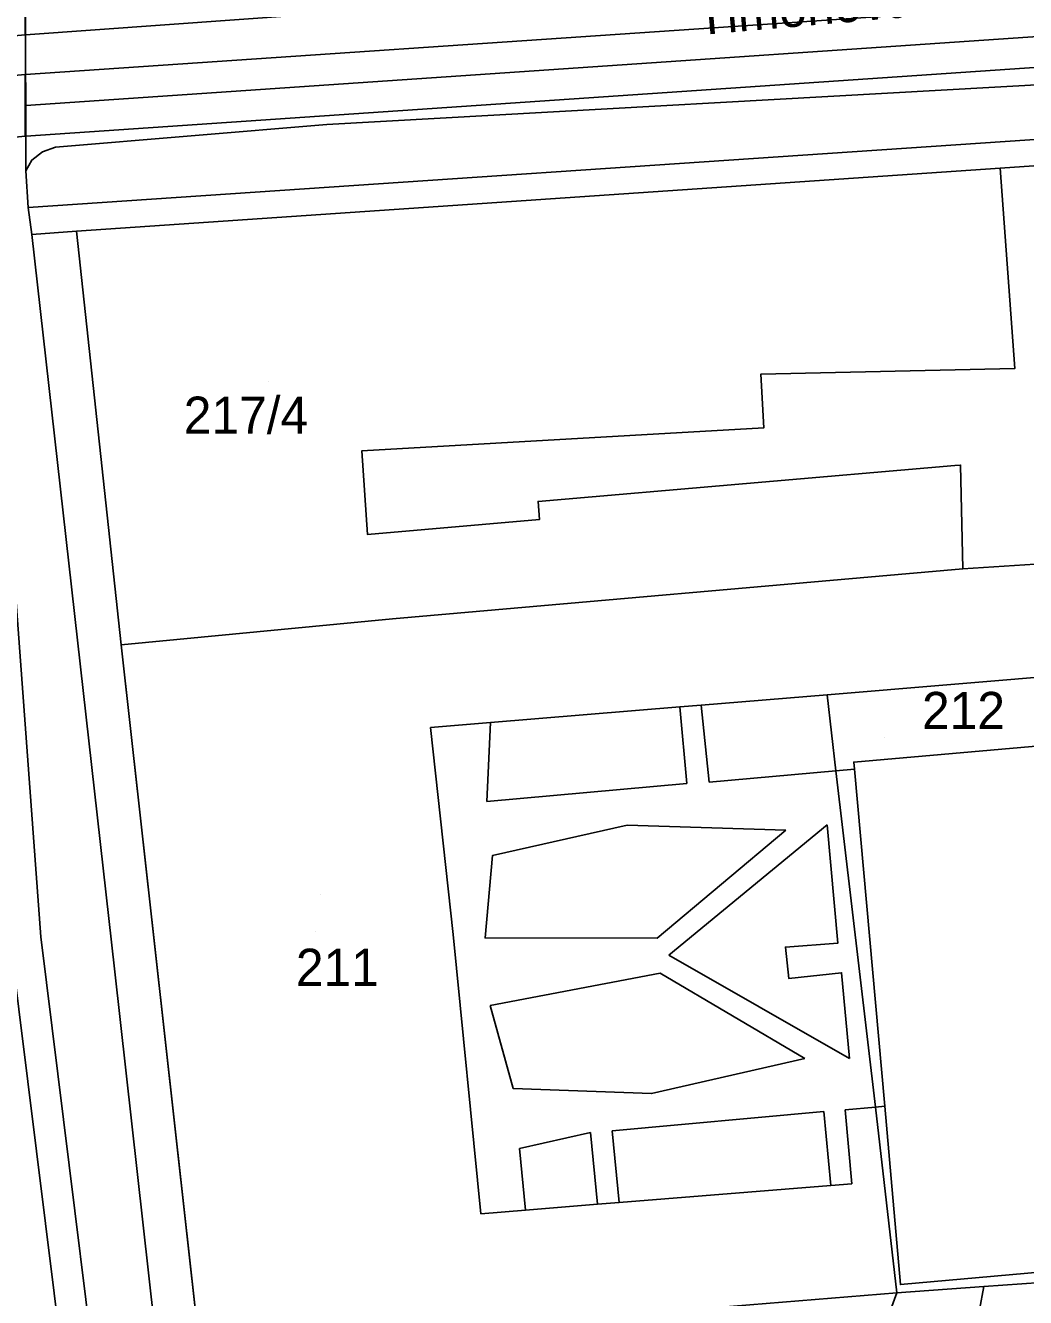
# Model space of a CAD drawing. Extents: x -263423 to -261326, y -1240067 to -1237864.
# Drawn here: x -263160.1 to -263106.3, y -1239900.6 to -1239832.2 of the extents above; entities that cross this region are included whole.
import ezdxf

# ---------------------------------------------------------------- set-up
doc = ezdxf.new("R2010")
doc.units = 0
for name, color, linetype in [('body_kn', 7, 'Continuous'), ('kladpar_druhypozemkov', 7, 'Continuous'), ('kladpar_hranice', 7, 'Continuous'), ('kladpar_parcelnecisla', 7, 'Continuous'), ('kladpar_plochy', 7, 'Continuous'), ('popisy', 7, 'Continuous'), ('tarchy_linie', 7, 'Continuous'), ('zappar_hrandruhpozemk', 7, 'Continuous'), ('znacky', 7, 'Continuous')]:
    doc.layers.add(name, color=color, linetype=linetype)

msp = doc.modelspace()

# ---------------------------------------------------------------- linework, layer by layer
at = {"layer": 'body_kn'}
for p, q in [((-263160.1, -1239832.68), (-263160.1, -1239832.68)), ((-263160.1, -1239834.82), (-263160.1, -1239834.82)), ((-263160.09, -1239836.48), (-263160.09, -1239836.48)), ((-263160.09, -1239836.48), (-263160.09, -1239836.48)), ((-263143.9, -1239837.51), (-263143.9, -1239837.51)), ((-263160.09, -1239838.14), (-263160.09, -1239838.14)), ((-263158.5, -1239838.72), (-263158.5, -1239838.72)), ((-263159.77, -1239839.42), (-263159.77, -1239839.42)), ((-263159.2, -1239838.98), (-263159.2, -1239838.98)), ((-263160.09, -1239840), (-263160.09, -1239840)), ((-263160.09, -1239840), (-263160.09, -1239840)), ((-263107.7, -1239839.86), (-263107.7, -1239839.86)), ((-263107.7, -1239839.86), (-263107.7, -1239839.86)), ((-263159.96, -1239841.97), (-263159.96, -1239841.97)), ((-263159.96, -1239841.97), (-263159.96, -1239841.97)), ((-263159.77, -1239843.43), (-263159.77, -1239843.43)), ((-263159.77, -1239843.43), (-263159.77, -1239843.43)), ((-263157.36, -1239843.24), (-263157.36, -1239843.24)), ((-263120.57, -1239850.94), (-263120.57, -1239850.94)), ((-263106.92, -1239850.63), (-263106.92, -1239850.63)), ((-263106.92, -1239850.63), (-263106.92, -1239850.63)), ((-263120.41, -1239853.82), (-263120.41, -1239853.82)), ((-263142.03, -1239855.06), (-263142.03, -1239855.06)), ((-263110.13, -1239855.85), (-263110.13, -1239855.85)), ((-263109.83, -1239855.82), (-263109.83, -1239855.82)), ((-263132.55, -1239857.78), (-263132.55, -1239857.78)), ((-263132.47, -1239858.75), (-263132.47, -1239858.75)), ((-263141.72, -1239859.55), (-263141.72, -1239859.55)), ((-263109.71, -1239861.4), (-263109.71, -1239861.4)), ((-263109.71, -1239861.4), (-263109.71, -1239861.4)), ((-263140.37, -1239864.09), (-263140.37, -1239864.09)), ((-263154.97, -1239865.49), (-263154.97, -1239865.49)), ((-263117.01, -1239868.18), (-263117.01, -1239868.18)), ((-263117.01, -1239868.18), (-263117.01, -1239868.18)), ((-263124.93, -1239868.83), (-263124.93, -1239868.83)), ((-263124.93, -1239868.83), (-263124.93, -1239868.83)), ((-263123.77, -1239868.74), (-263123.77, -1239868.74)), ((-263135.1, -1239869.67), (-263135.1, -1239869.67)), ((-263138.33, -1239869.94), (-263138.33, -1239869.94)), ((-263116.53, -1239872.27), (-263116.53, -1239872.27)), ((-263116.53, -1239872.27), (-263116.53, -1239872.27)), ((-263115.57, -1239871.79), (-263115.57, -1239871.79)), ((-263115.54, -1239872.18), (-263115.54, -1239872.18)), ((-263124.55, -1239872.94), (-263124.55, -1239872.94)), ((-263123.35, -1239872.87), (-263123.35, -1239872.87)), ((-263135.3, -1239873.92), (-263135.3, -1239873.92)), ((-263127.76, -1239875.19), (-263127.76, -1239875.19)), ((-263119.23, -1239875.46), (-263119.23, -1239875.46)), ((-263119.23, -1239875.46), (-263119.23, -1239875.46)), ((-263117, -1239875.17), (-263117, -1239875.17)), ((-263134.99, -1239876.81), (-263134.99, -1239876.81)), ((-263159.29, -1239881.2), (-263159.29, -1239881.2)), ((-263137.11, -1239881.07), (-263137.11, -1239881.07)), ((-263135.4, -1239881.25), (-263135.4, -1239881.25)), ((-263126.15, -1239881.27), (-263126.15, -1239881.27)), ((-263119.25, -1239881.74), (-263119.25, -1239881.74)), ((-263116.42, -1239881.53), (-263116.42, -1239881.53)), ((-263125.51, -1239882.18), (-263125.51, -1239882.18)), ((-263155.33, -1239882.92), (-263155.33, -1239882.92)), ((-263125.99, -1239883.15), (-263125.99, -1239883.15)), ((-263116.23, -1239883.12), (-263116.23, -1239883.12)), ((-263119.06, -1239883.44), (-263119.06, -1239883.44)), ((-263135.12, -1239884.89), (-263135.12, -1239884.89)), ((-263118.2, -1239887.74), (-263118.2, -1239887.74)), ((-263118.2, -1239887.74), (-263118.2, -1239887.74)), ((-263115.81, -1239887.74), (-263115.81, -1239887.74)), ((-263115.81, -1239887.74), (-263115.81, -1239887.74)), ((-263133.88, -1239889.34), (-263133.88, -1239889.34)), ((-263126.44, -1239889.62), (-263126.44, -1239889.62)), ((-263117.18, -1239890.59), (-263117.18, -1239890.59)), ((-263116.04, -1239890.5), (-263116.04, -1239890.5)), ((-263114.41, -1239890.35), (-263114.41, -1239890.35)), ((-263114.41, -1239890.35), (-263114.41, -1239890.35)), ((-263113.91, -1239890.3), (-263113.91, -1239890.3)), ((-263129.72, -1239891.72), (-263129.72, -1239891.72)), ((-263128.57, -1239891.63), (-263128.57, -1239891.63)), ((-263133.54, -1239892.58), (-263133.54, -1239892.58)), ((-263113.56, -1239894.19), (-263113.56, -1239894.19)), ((-263116.8, -1239894.56), (-263116.8, -1239894.56)), ((-263115.67, -1239894.47), (-263115.67, -1239894.47)), ((-263113.94, -1239894.4), (-263113.94, -1239894.4)), ((-263129.35, -1239895.57), (-263129.35, -1239895.57)), ((-263128.19, -1239895.48), (-263128.19, -1239895.48)), ((-263128.19, -1239895.48), (-263128.19, -1239895.48)), ((-263135.63, -1239896.08), (-263135.63, -1239896.08)), ((-263133.23, -1239895.89), (-263133.23, -1239895.89)), ((-263133.23, -1239895.89), (-263133.23, -1239895.89)), ((-263113.26, -1239900.34), (-263113.26, -1239900.34)), ((-263113.06, -1239899.89), (-263113.06, -1239899.89)), ((-263113.06, -1239899.89), (-263113.06, -1239899.89)), ((-263108.58, -1239900), (-263108.58, -1239900))]:
    msp.add_line(p, q, dxfattribs=at)
at = {"layer": 'kladpar_druhypozemkov'}
for p, q in [((-263147.04, -1239851.35), (-263147.04, -1239851.35)), ((-263113.92, -1239870.49), (-263113.92, -1239870.49)), ((-263144.5, -1239880.93), (-263144.5, -1239880.93))]:
    msp.add_line(p, q, dxfattribs=at)
at = {"layer": 'kladpar_hranice'}
for points in [[(-263049.86, -1239831.54), (-263049.1, -1239834.16), (-263048.79, -1239835.82), (-263083.57, -1239838.19), (-263088.56, -1239838.54), (-263088.68, -1239838.55), (-263089.26, -1239838.59), (-263091.92, -1239838.77), (-263092.34, -1239838.8), (-263095.02, -1239838.98), (-263095.57, -1239839.02), (-263095.74, -1239839.03), (-263099.68, -1239839.3), (-263107.7, -1239839.86), (-263157.36, -1239843.24), (-263159.77, -1239843.43), (-263159.96, -1239841.97), (-263160.09, -1239840), (-263160.1, -1239830.46)], [(-263160.1, -1239830.46), (-263160.09, -1239840), (-263159.96, -1239841.97), (-263159.77, -1239843.43), (-263157.36, -1239843.24), (-263154.97, -1239865.49), (-263150.73, -1239903.4), (-263146.25, -1239926.56), (-263145.8, -1239931.39), (-263144.96, -1239939.15), (-263143.42, -1239951.37), (-263142.52, -1239958.56), (-263142.39, -1239960.79), (-263142.26, -1239964.86), (-263142.19, -1239966.77), (-263141.99, -1239976.76)], [(-263107.7, -1239839.86), (-263099.68, -1239839.3), (-263095.74, -1239839.03), (-263093.86, -1239860.22), (-263104.15, -1239861.04), (-263109.71, -1239861.4), (-263109.83, -1239855.82), (-263110.13, -1239855.85), (-263132.55, -1239857.78), (-263132.47, -1239858.75), (-263141.72, -1239859.55), (-263142.03, -1239855.06), (-263120.41, -1239853.82), (-263120.57, -1239850.94), (-263106.92, -1239850.63), (-263107.7, -1239839.86)], [(-263106.92, -1239850.63), (-263120.57, -1239850.94), (-263120.41, -1239853.82), (-263142.03, -1239855.06), (-263141.72, -1239859.55), (-263132.47, -1239858.75), (-263132.55, -1239857.78), (-263110.13, -1239855.85), (-263109.83, -1239855.82), (-263109.71, -1239861.4), (-263140.37, -1239864.09), (-263154.97, -1239865.49), (-263157.36, -1239843.24), (-263107.7, -1239839.86), (-263106.92, -1239850.63)], [(-263109.71, -1239861.4), (-263104.15, -1239861.04), (-263104.09, -1239861.55), (-263103.51, -1239866.79), (-263103.48, -1239867.04), (-263117.01, -1239868.18), (-263116.53, -1239872.27), (-263114.41, -1239890.35), (-263113.94, -1239894.4), (-263113.26, -1239900.34), (-263148.38, -1239903.21), (-263150.73, -1239903.4), (-263154.97, -1239865.49), (-263140.37, -1239864.09), (-263109.71, -1239861.4)], [(-263117.01, -1239868.18), (-263103.48, -1239867.04), (-263103.51, -1239866.79), (-263103.23, -1239866.77), (-263102.91, -1239870.68), (-263115.57, -1239871.79), (-263115.54, -1239872.18), (-263113.91, -1239890.3), (-263113.56, -1239894.19), (-263113.06, -1239899.89), (-263102.99, -1239898.99), (-263100.03, -1239898.73), (-263099.98, -1239899.38), (-263104.49, -1239899.71), (-263108.58, -1239900), (-263113.26, -1239900.34), (-263113.94, -1239894.4), (-263114.41, -1239890.35), (-263116.53, -1239872.27), (-263117.01, -1239868.18)], [(-263113.06, -1239899.89), (-263113.56, -1239894.19), (-263113.91, -1239890.3), (-263115.54, -1239872.18), (-263115.57, -1239871.79), (-263102.91, -1239870.68)], [(-263148.38, -1239903.21), (-263113.26, -1239900.34), (-263108.58, -1239900), (-263104.49, -1239899.71), (-263099.98, -1239899.38), (-263096.79, -1239898.95), (-263096.67, -1239901.44)], [(-263102.99, -1239898.99), (-263113.06, -1239899.89)]]:
    msp.add_lwpolyline(points, dxfattribs=at)
at = {"layer": 'kladpar_plochy'}
for p, q in [((-263160.1, -1239830.46), (-263160.09, -1239840)), ((-263160.09, -1239840), (-263159.96, -1239841.97)), ((-263159.96, -1239841.97), (-263159.77, -1239843.43)), ((-263159.77, -1239843.43), (-263157.36, -1239843.24)), ((-263157.36, -1239843.24), (-263154.97, -1239865.49)), ((-263154.97, -1239865.49), (-263150.73, -1239903.4))]:
    msp.add_line(p, q, dxfattribs=at)
for points in [[(-263049.86, -1239831.54), (-263049.1, -1239834.16), (-263048.79, -1239835.82), (-263083.57, -1239838.19), (-263088.56, -1239838.54), (-263088.68, -1239838.55), (-263089.26, -1239838.59), (-263091.92, -1239838.77), (-263092.34, -1239838.8), (-263095.02, -1239838.98), (-263095.57, -1239839.02), (-263095.74, -1239839.03), (-263099.68, -1239839.3), (-263107.7, -1239839.86), (-263157.36, -1239843.24), (-263159.77, -1239843.43), (-263159.96, -1239841.97), (-263160.09, -1239840), (-263160.1, -1239830.46)], [(-263102.99, -1239898.99), (-263113.06, -1239899.89), (-263113.56, -1239894.19), (-263113.91, -1239890.3), (-263115.54, -1239872.18), (-263115.57, -1239871.79), (-263102.91, -1239870.68)], [(-263148.38, -1239903.21), (-263113.26, -1239900.34), (-263108.58, -1239900), (-263104.49, -1239899.71), (-263099.98, -1239899.38), (-263096.79, -1239898.95), (-263096.67, -1239901.44)]]:
    msp.add_lwpolyline(points, dxfattribs=at)
for points in [[(-263107.7, -1239839.86), (-263099.68, -1239839.3), (-263095.74, -1239839.03), (-263093.86, -1239860.22), (-263104.15, -1239861.04), (-263109.71, -1239861.4), (-263109.83, -1239855.82), (-263110.13, -1239855.85), (-263132.55, -1239857.78), (-263132.47, -1239858.75), (-263141.72, -1239859.55), (-263142.03, -1239855.06), (-263120.41, -1239853.82), (-263120.57, -1239850.94), (-263106.92, -1239850.63)], [(-263106.92, -1239850.63), (-263120.57, -1239850.94), (-263120.41, -1239853.82), (-263142.03, -1239855.06), (-263141.72, -1239859.55), (-263132.47, -1239858.75), (-263132.55, -1239857.78), (-263110.13, -1239855.85), (-263109.83, -1239855.82), (-263109.71, -1239861.4), (-263140.37, -1239864.09), (-263154.97, -1239865.49), (-263157.36, -1239843.24), (-263107.7, -1239839.86)], [(-263109.71, -1239861.4), (-263104.15, -1239861.04), (-263104.09, -1239861.55), (-263103.51, -1239866.79), (-263103.48, -1239867.04), (-263117.01, -1239868.18), (-263116.53, -1239872.27), (-263114.41, -1239890.35), (-263113.94, -1239894.4), (-263113.26, -1239900.34), (-263148.38, -1239903.21), (-263150.73, -1239903.4), (-263154.97, -1239865.49), (-263140.37, -1239864.09)], [(-263117.01, -1239868.18), (-263103.48, -1239867.04), (-263103.51, -1239866.79), (-263103.23, -1239866.77), (-263102.91, -1239870.68), (-263115.57, -1239871.79), (-263115.54, -1239872.18), (-263113.91, -1239890.3), (-263113.56, -1239894.19), (-263113.06, -1239899.89), (-263102.99, -1239898.99), (-263100.03, -1239898.73), (-263099.98, -1239899.38), (-263104.49, -1239899.71), (-263108.58, -1239900), (-263113.26, -1239900.34), (-263113.94, -1239894.4), (-263114.41, -1239890.35), (-263116.53, -1239872.27)]]:
    msp.add_lwpolyline(points, close=True, dxfattribs=at)
at = {"layer": 'tarchy_linie'}
for points in [[(-263179.52, -1239701.91), (-263177.35, -1239723.64), (-263164.61, -1239831.56), (-263160.93, -1239881.34), (-263152.42, -1239949.77)], [(-263160.13, -1239831.12), (-263160.13, -1239832.68), (-263162.85, -1239832.94), (-263162.7, -1239835.06), (-263160.13, -1239834.82), (-263160.12, -1239836.48), (-263160.12, -1239838.14), (-263162.45, -1239838.36), (-263159.29, -1239881.2), (-263150.78, -1239949.66), (-263152.42, -1239949.77), (-263157.06, -1239950.07), (-263159.9, -1239950.26), (-263164.87, -1239905.28), (-263172.53, -1239837.66), (-263180.03, -1239769.62)], [(-263160.09, -1239836.48), (-263079.66, -1239831), (-263034.18, -1239828.14), (-262994.26, -1239824.61), (-262953.61, -1239821.71), (-262913.21, -1239820.51), (-262879.9, -1239828.52), (-262850.43, -1239835.43), (-262836.91, -1239877.63), (-262823.42, -1239920.25), (-262815.45, -1239942.96), (-262802.79, -1239976.9), (-262793.53, -1240001.71)], [(-263044.24, -1239824.35), (-263160.1, -1239832.68), (-263160.1, -1239831.12)], [(-263032.71, -1240004.13), (-263034.24, -1239967.9), (-263141.95, -1239977.89), (-263141.99, -1239976.76), (-263142, -1239976.35), (-263142.03, -1239974.81), (-263034.41, -1239964.83), (-263034.46, -1239964.1), (-263071.74, -1239967.17), (-263113, -1239970.5), (-263142.06, -1239973.41), (-263142.09, -1239971.76), (-263142.12, -1239970.1), (-263113.26, -1239967.22), (-263072.02, -1239963.89), (-263034.7, -1239960.81), (-263041.94, -1239858.97), (-263043.84, -1239830.4), (-263079.55, -1239832.65), (-263160.09, -1239838.14), (-263160.09, -1239836.48), (-263160.1, -1239834.82), (-263079.77, -1239829.35)]]:
    msp.add_lwpolyline(points, dxfattribs=at)
at = {"layer": 'zappar_hrandruhpozemk'}
for p, q in [((-263143.9, -1239837.51), (-263101.65, -1239835.15)), ((-263158.5, -1239838.72), (-263143.9, -1239837.51)), ((-263159.96, -1239841.97), (-263099.83, -1239837.9)), ((-263159.77, -1239843.43), (-263155.33, -1239882.92)), ((-263124.93, -1239868.83), (-263124.55, -1239872.94)), ((-263123.35, -1239872.87), (-263123.77, -1239868.74)), ((-263135.3, -1239873.92), (-263135.1, -1239869.67)), ((-263116.53, -1239872.27), (-263123.35, -1239872.87)), ((-263116.53, -1239872.27), (-263115.54, -1239872.18)), ((-263124.55, -1239872.94), (-263135.3, -1239873.92)), ((-263119.23, -1239875.46), (-263126.15, -1239881.27)), ((-263125.51, -1239882.18), (-263117, -1239875.17)), ((-263115.81, -1239887.74), (-263125.51, -1239882.18)), ((-263155.33, -1239882.92), (-263149.86, -1239931.65)), ((-263135.12, -1239884.89), (-263125.99, -1239883.15)), ((-263125.99, -1239883.15), (-263118.2, -1239887.74)), ((-263128.57, -1239891.63), (-263117.18, -1239890.59)), ((-263117.18, -1239890.59), (-263116.8, -1239894.56)), ((-263116.04, -1239890.5), (-263114.41, -1239890.35)), ((-263115.67, -1239894.47), (-263116.04, -1239890.5)), ((-263114.41, -1239890.35), (-263113.91, -1239890.3)), ((-263133.54, -1239892.58), (-263129.72, -1239891.72)), ((-263129.72, -1239891.72), (-263129.35, -1239895.57)), ((-263128.19, -1239895.48), (-263128.57, -1239891.63)), ((-263133.23, -1239895.89), (-263133.54, -1239892.58)), ((-263113.57, -1239901.21), (-263113.26, -1239900.34)), ((-263108.82, -1239901.25), (-263108.58, -1239900))]:
    msp.add_line(p, q, dxfattribs=at)
for points in [[(-263160.09, -1239840), (-263159.77, -1239839.42), (-263159.2, -1239838.98), (-263158.5, -1239838.72)], [(-263117.01, -1239868.18), (-263123.77, -1239868.74), (-263124.93, -1239868.83), (-263135.1, -1239869.67), (-263138.33, -1239869.94), (-263137.11, -1239881.07), (-263135.63, -1239896.08)], [(-263126.15, -1239881.27), (-263135.4, -1239881.25), (-263134.99, -1239876.81), (-263127.76, -1239875.19), (-263119.23, -1239875.46)], [(-263117, -1239875.17), (-263116.42, -1239881.53), (-263119.25, -1239881.74), (-263119.06, -1239883.44), (-263116.23, -1239883.12), (-263115.81, -1239887.74)], [(-263118.2, -1239887.74), (-263126.44, -1239889.62), (-263133.88, -1239889.34), (-263135.12, -1239884.89)], [(-263115.67, -1239894.47), (-263116.8, -1239894.56), (-263128.19, -1239895.48), (-263129.35, -1239895.57), (-263133.23, -1239895.89), (-263135.63, -1239896.08)]]:
    msp.add_lwpolyline(points, dxfattribs=at)
at = {"layer": 'znacky'}
msp.add_line((-263144.23, -1239878.91), (-263144.23, -1239878.91), dxfattribs=at)

# ---------------------------------------------------------------- texts
at = {"layer": 'kladpar_parcelnecisla'}
for s, p in [('217/4', (-263151.599, -1239854.14)), ('212', (-263111.903, -1239870.02)), ('211', (-263145.567, -1239883.83))]:
    msp.add_text(s, height=2, dxfattribs=at).set_placement(p)
at = {"layer": 'popisy'}
msp.add_text('Timonova', height=2, rotation=5, dxfattribs=at).set_placement((-263123.968, -1239832.711))

doc.saveas('drawing.dxf')
